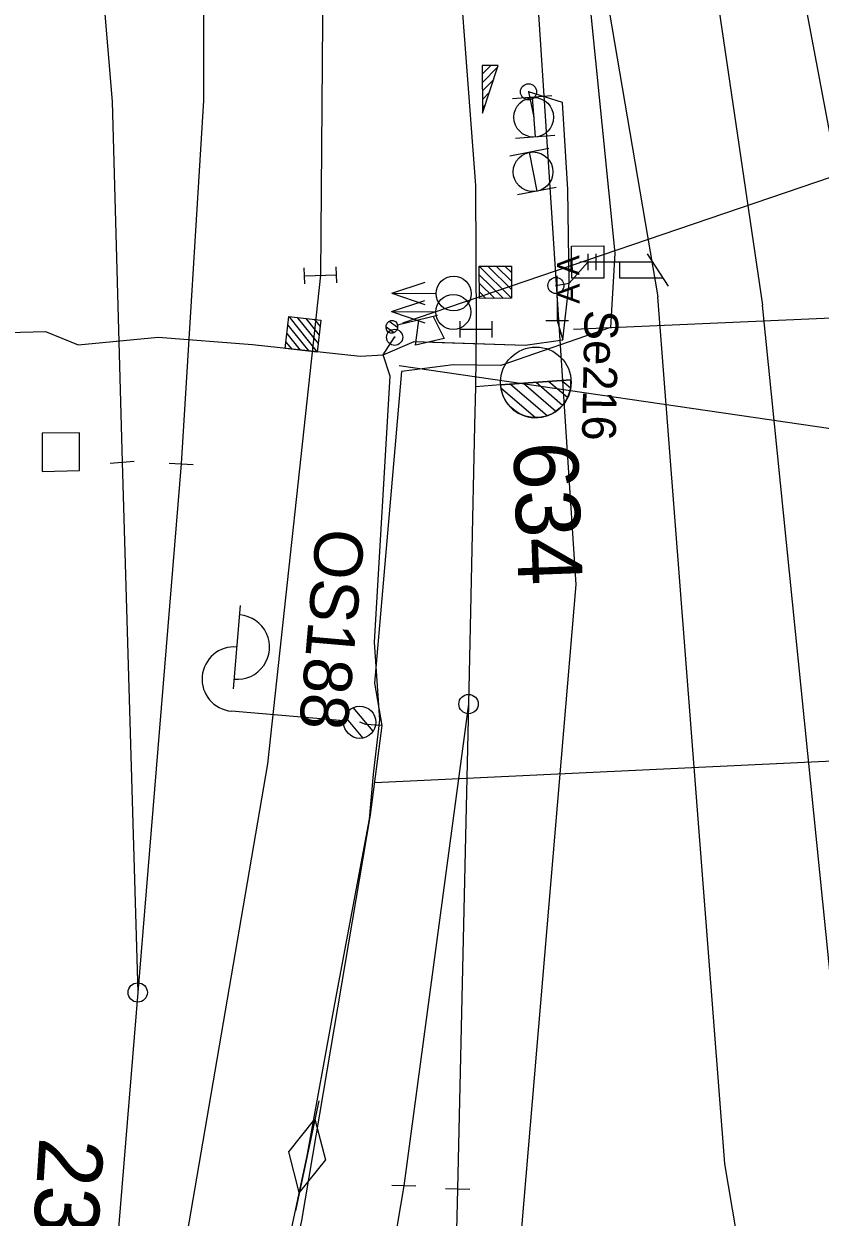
# Model space of a CAD drawing. Extents: x -545846 to -545044, y -1122650 to -1119108.
# Drawn here: x -545406.18 to -545381.44, y -1120216.36 to -1120179.27 of the extents above; entities that cross this region are included whole.
import ezdxf

# ---------------------------------------------------------------- set-up
doc = ezdxf.new("R2010")
doc.units = 0
for name, color, linetype in [('osvětlené plochy-hodnota-obrys', 7, 'Continuous'), ('Vrstva 1', 7, 'Continuous'), ('Vrstva 10', 7, 'Continuous'), ('Vrstva 2', 7, 'Continuous'), ('Vrstva 25', 7, 'Continuous'), ('Vrstva 26', 7, 'Continuous'), ('Vrstva 27', 7, 'Continuous'), ('Vrstva 28 - zabzar', 7, 'Continuous'), ('Vrstva 3', 7, 'Continuous'), ('Vrstva 3 - Lisy - Pocitaci body', 7, 'Continuous'), ('Vrstva 31', 7, 'Continuous'), ('Vrstva 33', 7, 'Continuous'), ('Vrstva 33 - prvky sdelzar', 7, 'Continuous'), ('Vrstva 35', 7, 'Continuous'), ('Vrstva 47', 7, 'Continuous'), ('Vrstva 51', 7, 'Continuous'), ('Vrstva 6 - Navesti', 7, 'Continuous'), ('Vrstva 62', 7, 'Continuous'), ('Vrstva 63', 7, 'Continuous')]:
    doc.layers.add(name, color=color, linetype=linetype)

msp = doc.modelspace()

# ---------------------------------------------------------------- linework, layer by layer
at = {"layer": 'osvětlené plochy-hodnota-obrys'}
msp.add_lwpolyline([(-545397.928, -1120102.854), (-545393.734, -1120124.857), (-545389.026, -1120196.694), (-545397.237, -1120293.846), (-545425.658, -1120413.558)], dxfattribs=at)
at = {"layer": 'Vrstva 1'}
for p, q in [((-545403.124, -1120192.894), (-545402.641, -1120209.373)), ((-545392.364, -1120200.408), (-545394.375, -1120215.385)), ((-545392.702, -1120215.491), (-545392.754, -1120217.577))]:
    msp.add_line(p, q, dxfattribs=at)
for points in [[(-545416.468, -1120072.127), (-545415.477, -1120077.238), (-545410.442, -1120102.898), (-545406.476, -1120123.181), (-545402.803, -1120143.109), (-545400.596, -1120164.815), (-545400.596, -1120181.651), (-545401.294, -1120192.943)], [(-545396.086, -1120150.507), (-545393.662, -1120164.267), (-545392.151, -1120184.295), (-545392.126, -1120188.762), (-545392.143, -1120190.552), (-545392.177, -1120191.753)], [(-545397.857, -1120151.528), (-545396.784, -1120164.662), (-545396.964, -1120187.083)], [(-545405.428, -1120157.949), (-545403.439, -1120181.678), (-545403.124, -1120192.894)], [(-545396.964, -1120187.083), (-545398.609, -1120202.265), (-545401.684, -1120220.222)], [(-545392.177, -1120191.753), (-545392.364, -1120200.408), (-545392.702, -1120215.491)], [(-545401.294, -1120192.943), (-545402.641, -1120209.373), (-545403.404, -1120218.717), (-545403.509, -1120219.966)], [(-545394.375, -1120215.385), (-545397.648, -1120234.707), (-545397.87, -1120235.861), (-545399.524, -1120244.359), (-545402.417, -1120259.248)]]:
    msp.add_lwpolyline(points, dxfattribs=at)
at = {"layer": 'Vrstva 10'}
for p, q in [((-545388.66, -1120186.42), (-545388.66, -1120186.92)), ((-545386.81, -1120186.42), (-545386.16, -1120187.42)), ((-545386.66, -1120186.67), (-545388.66, -1120186.67))]:
    msp.add_line(p, q, dxfattribs=at)
msp.add_lwpolyline([(-545386.335, -1120187.17), (-545387.66, -1120187.17), (-545387.66, -1120186.67)], dxfattribs=at)
at = {"layer": 'Vrstva 2'}
for p, q in [((-545391.374, -1120190.492), (-545392.143, -1120190.552)), ((-545391.374, -1120190.492), (-545389.185, -1120190.327)), ((-545389.185, -1120190.327), (-545391.374, -1120190.492)), ((-545391.374, -1120190.492), (-545391.374, -1120190.492)), ((-545391.056, -1120190.468), (-545389.919, -1120191.445)), ((-545390.659, -1120190.438), (-545389.649, -1120191.306)), ((-545390.262, -1120190.409), (-545389.441, -1120191.115)), ((-545389.866, -1120190.379), (-545389.288, -1120190.875)), ((-545389.469, -1120190.349), (-545389.198, -1120190.582)), ((-545391.361, -1120190.576), (-545390.282, -1120191.504)), ((-545403.498, -1120192.925), (-545402.75, -1120192.863)), ((-545403.124, -1120192.894), (-545402.641, -1120209.373)), ((-545401.668, -1120192.92), (-545400.92, -1120192.966)), ((-545392.364, -1120200.408), (-545394.375, -1120215.385)), ((-545394, -1120215.392), (-545394.75, -1120215.378)), ((-545392.327, -1120215.501), (-545393.077, -1120215.481))]:
    msp.add_line(p, q, dxfattribs=at)
for points in [[(-545392.143, -1120190.552), (-545392.177, -1120191.753), (-545392.364, -1120200.408), (-545392.702, -1120215.491)], [(-545401.294, -1120192.943), (-545402.641, -1120209.373), (-545403.404, -1120218.717), (-545403.509, -1120219.966)]]:
    msp.add_lwpolyline(points, dxfattribs=at)
for centre, radius in [((-545390.273, -1120190.41), 1.097), ((-545392.364, -1120200.408), 0.3), ((-545402.641, -1120209.373), 0.3)]:
    msp.add_circle(centre, radius, dxfattribs=at)
msp.add_arc((-545390.279, -1120190.409), 1.098, 184.334, 4.2949, dxfattribs=at)
at = {"layer": 'Vrstva 25'}
for p, q in [((-545399.67, -1120199.932), (-545399.445, -1120197.342)), ((-545395.33, -1120201.251), (-545395.946, -1120200.518)), ((-545396.243, -1120200.932), (-545399.73, -1120200.63)), ((-545395.641, -1120201.464), (-545396.207, -1120200.79))]:
    msp.add_line(p, q, dxfattribs=at)
msp.add_circle((-545395.745, -1120200.975), 0.5, dxfattribs=at)
msp.add_circle((-545395.745, -1120200.975), 0.5, dxfattribs=at)
for centre, start, end in [((-545399.545, -1120198.638), 264.343, 85.7481), ((-545399.644, -1120199.633), 85.0456, 265.0456)]:
    msp.add_arc(centre, 1, start, end, dxfattribs=at)
at = {"layer": 'Vrstva 26'}
for points in [[(-545393.145, -1120142.85), (-545392.13, -1120151.91), (-545389.42, -1120170.41), (-545387.82, -1120186.39), (-545387.95, -1120188.71), (-545391.36, -1120189.89), (-545392.84, -1120189.87), (-545394.45, -1120190.07), (-545395.29, -1120199.76), (-545395.06, -1120201.08), (-545395.55, -1120201.04), (-545395.745, -1120200.975)], [(-545395.06, -1120201.08), (-545395.42, -1120203.85), (-545397.55, -1120216.46), (-545397.91, -1120218.12), (-545400.25, -1120230.32), (-545402.65, -1120242.6), (-545402.25, -1120244.37), (-545402.46, -1120245.74), (-545403.05, -1120245.1), (-545403.05, -1120244.67), (-545403.014, -1120244.471)]]:
    msp.add_lwpolyline(points, dxfattribs=at)
at = {"layer": 'Vrstva 27'}
for p, q in [((-545390.502, -1120181.355), (-545390.498, -1120181.405)), ((-545389.65, -1120187.375), (-545389.65, -1120187.425)), ((-545394.66, -1120188.985), (-545394.66, -1120189.035))]:
    msp.add_line(p, q, dxfattribs=at)
for centre in [(-545390.5, -1120181.38), (-545389.65, -1120187.4), (-545394.66, -1120189.01)]:
    msp.add_circle(centre, 0.25, dxfattribs=at)
at = {"layer": 'Vrstva 28 - zabzar'}
for p, q in [((-545389.61, -1120188.49), (-545389.43, -1120189.09)), ((-545397.015, -1120212.743), (-545397.745, -1120216.157)), ((-545397.949, -1120214.328), (-545397.137, -1120213.312)), ((-545397.137, -1120213.312), (-545396.811, -1120214.572)), ((-545397.623, -1120215.588), (-545397.949, -1120214.328)), ((-545396.811, -1120214.572), (-545397.623, -1120215.588))]:
    msp.add_line(p, q, dxfattribs=at)
for points in [[(-545412.44, -1120182.04), (-545412.26, -1120183.82), (-545411.57, -1120188.41), (-545411.49, -1120189.35), (-545410.73, -1120189.23), (-545408.23, -1120188.9), (-545405.51, -1120188.83), (-545404.49, -1120189.24), (-545402.01, -1120189.01), (-545399.08, -1120189.23), (-545395.73, -1120189.6), (-545395.02, -1120189.55), (-545394.05, -1120189.14), (-545393.18, -1120189.17), (-545390.61, -1120189.25), (-545389.43, -1120189.09), (-545389.24, -1120187.33), (-545389.28, -1120184.42), (-545389.44, -1120181.71), (-545390.5, -1120181.38), (-545390.34, -1120182.17)], [(-545389.65, -1120187.4), (-545389.24, -1120187.33), (-545388.66, -1120186.67)], [(-545411.75, -1120288.1), (-545410.36, -1120282.42), (-545408.45, -1120271.99), (-545406.79, -1120262.46), (-545405.51, -1120253.66), (-545405.06, -1120252.08), (-545403.89, -1120247.67), (-545403.42, -1120245.47), (-545403.34, -1120244.9), (-545402.09, -1120235.71), (-545401.51, -1120232.8), (-545400.31, -1120227.37), (-545399.06, -1120222.3), (-545397.38, -1120214.45), (-545396.52, -1120209.73), (-545395.44, -1120203.99), (-545395.32, -1120202.59), (-545395.12, -1120200.9), (-545395.29, -1120198.49), (-545394.8, -1120190.22), (-545395.02, -1120189.55), (-545394.66, -1120189.01)]]:
    msp.add_lwpolyline(points, dxfattribs=at)
at = {"layer": 'Vrstva 3'}
for p, q in [((-545389.874, -1120183.14), (-545391.083, -1120183.377)), ((-545390.479, -1120183.259), (-545390.241, -1120184.467)), ((-545389.637, -1120184.349), (-545390.846, -1120184.586)), ((-545397.455, -1120187.35), (-545397.472, -1120186.851)), ((-545397.464, -1120187.1), (-545396.464, -1120187.066)), ((-545396.456, -1120187.315), (-545396.473, -1120186.816)), ((-545394.75, -1120187.633), (-545393.712, -1120187.296)), ((-545394.759, -1120188.205), (-545393.721, -1120187.868)), ((-545394.75, -1120187.633), (-545393.37, -1120187.644)), ((-545394.75, -1120187.633), (-545393.718, -1120187.986)), ((-545394.759, -1120188.205), (-545393.379, -1120188.216)), ((-545394.759, -1120188.205), (-545393.727, -1120188.558)), ((-545392.626, -1120189.012), (-545392.626, -1120188.512)), ((-545391.626, -1120189.012), (-545391.626, -1120188.512)), ((-545392.626, -1120188.762), (-545391.626, -1120188.762))]:
    msp.add_line(p, q, dxfattribs=at)
for centre, radius in [((-545390.359, -1120183.865), 0.616), ((-545392.828, -1120187.65), 0.542), ((-545392.837, -1120188.222), 0.542)]:
    msp.add_circle(centre, radius, dxfattribs=at)
at = {"layer": 'Vrstva 3 - Lisy - Pocitaci body'}
for p, q in [((-545391.938, -1120180.569), (-545391.93, -1120180.564)), ((-545391.937, -1120180.827), (-545391.667, -1120180.563)), ((-545391.935, -1120181.089), (-545391.461, -1120180.614)), ((-545391.934, -1120181.352), (-545391.59, -1120181.009)), ((-545391.932, -1120181.614), (-545391.715, -1120181.394)), ((-545389.772, -1120181.509), (-545391.001, -1120181.602)), ((-545390.386, -1120181.556), (-545390.294, -1120182.784)), ((-545391.931, -1120181.877), (-545391.848, -1120181.789)), ((-545389.679, -1120182.738), (-545390.908, -1120182.831)), ((-545391.027, -1120187.794), (-545392.033, -1120186.8)), ((-545391.029, -1120187.529), (-545391.768, -1120186.799)), ((-545391.03, -1120187.264), (-545391.502, -1120186.797)), ((-545391.032, -1120186.999), (-545391.237, -1120186.796)), ((-545391.292, -1120187.796), (-545392.031, -1120187.065)), ((-545391.558, -1120187.797), (-545392.03, -1120187.33)), ((-545391.823, -1120187.799), (-545392.028, -1120187.595)), ((-545397.979, -1120188.629), (-545397.327, -1120189.439)), ((-545397.95, -1120188.365), (-545397.064, -1120189.467)), ((-545397.687, -1120188.394), (-545397.035, -1120189.204)), ((-545397.423, -1120188.422), (-545397.007, -1120188.94)), ((-545397.159, -1120188.451), (-545396.978, -1120188.676)), ((-545398.007, -1120188.893), (-545397.591, -1120189.41)), ((-545398.036, -1120189.156), (-545397.855, -1120189.381))]:
    msp.add_line(p, q, dxfattribs=at)
msp.add_lwpolyline([(-545391.93, -1120182.039), (-545391.444, -1120180.561), (-545391.938, -1120180.564), (-545391.93, -1120182.039)], dxfattribs=at)
for points in [[(-545392.027, -1120187.8), (-545392.033, -1120186.8), (-545391.033, -1120186.794), (-545391.027, -1120187.794)], [(-545396.956, -1120188.473), (-545397.064, -1120189.467), (-545398.058, -1120189.359), (-545397.95, -1120188.365)]]:
    msp.add_lwpolyline(points, close=True, dxfattribs=at)
msp.add_circle((-545390.339, -1120182.172), 0.616, dxfattribs=at)
at = {"layer": 'Vrstva 31'}
msp.add_lwpolyline([(-545403.34, -1120244.9), (-545402.09, -1120235.71), (-545401.51, -1120232.8), (-545400.31, -1120227.37), (-545399.06, -1120222.3), (-545397.38, -1120214.45), (-545396.52, -1120209.73), (-545395.44, -1120203.99), (-545395.32, -1120202.59), (-545395.12, -1120200.9), (-545395.29, -1120198.49), (-545394.8, -1120190.22), (-545395.02, -1120189.55), (-545394.05, -1120189.14), (-545390.61, -1120189.25), (-545389.43, -1120189.09), (-545389.24, -1120187.33), (-545388.66, -1120186.67)], dxfattribs=at)
at = {"layer": 'Vrstva 33'}
for p, q in [((-545394.825, -1120188.51), (-545394.569, -1120188.697)), ((-545393.326, -1120188.334), (-545394.571, -1120188.632)), ((-545394.014, -1120189.254), (-545393.905, -1120188.472)), ((-545393.46, -1120188.366), (-545393.124, -1120189.043)), ((-545394.926, -1120188.68), (-545394.675, -1120188.863)), ((-545393.124, -1120189.043), (-545394.014, -1120189.254))]:
    msp.add_line(p, q, dxfattribs=at)
for major_axis in [(-0.044, -0.195), (-0.044, -0.196)]:
    msp.add_ellipse((-545394.747, -1120188.685), major_axis=major_axis, ratio=0.897978, dxfattribs=at)
at = {"layer": 'Vrstva 33 - prvky sdelzar'}
for p, q in [((-545388.411, -1120186.419), (-545388.409, -1120186.919)), ((-545388.41, -1120186.669), (-545388.91, -1120186.671))]:
    msp.add_line(p, q, dxfattribs=at)
msp.add_lwpolyline([(-545388.163, -1120186.167), (-545388.157, -1120187.167), (-545389.157, -1120187.173), (-545389.163, -1120186.173), (-545388.163, -1120186.167)], dxfattribs=at)
at = {"layer": 'Vrstva 35'}
for points in [[(-545411.49, -1120189.35), (-545410.73, -1120189.23), (-545408.23, -1120188.9), (-545405.51, -1120188.83)], [(-545405.51, -1120188.83), (-545404.49, -1120189.24), (-545402.01, -1120189.01), (-545399.08, -1120189.23), (-545395.73, -1120189.6), (-545395.02, -1120189.55)], [(-545395.02, -1120189.55), (-545394.05, -1120189.14), (-545393.18, -1120189.17), (-545390.61, -1120189.25), (-545389.43, -1120189.09)]]:
    msp.add_lwpolyline(points, dxfattribs=at)
at = {"layer": 'Vrstva 47'}
msp.add_lwpolyline([(-545404.454, -1120191.981), (-545405.614, -1120191.994), (-545405.611, -1120193.182), (-545404.447, -1120193.149)], close=True, dxfattribs=at)
at = {"layer": 'Vrstva 51'}
for points in [[(-545470.7, -1119687.746), (-545464.137, -1119731.581), (-545459.972, -1119755.883), (-545452.874, -1119789.329), (-545448.102, -1119814.108), (-545441.139, -1119850.218), (-545435.794, -1119878.29), (-545429.367, -1119912.848), (-545423.033, -1119935.797), (-545419.144, -1119961.66), (-545414.863, -1119988.762), (-545403.007, -1120044.19), (-545400.258, -1120064.288), (-545395.915, -1120087.784), (-545392.445, -1120114.396), (-545391.179, -1120135.428), (-545389.936, -1120142.632), (-545383.231, -1120188.01)], [(-545474.36, -1119688.255), (-545466.579, -1119732.11), (-545462.51, -1119756.655), (-545455.831, -1119789.993), (-545450.917, -1119814.901), (-545443.717, -1119850.687), (-545439.158, -1119879.07), (-545432.576, -1119913.186), (-545426.875, -1119936.671), (-545422.743, -1119962.506), (-545418.335, -1119990.017), (-545411.428, -1120016.49), (-545406.245, -1120044.568), (-545403.533, -1120065.521), (-545401.184, -1120088.868), (-545397.016, -1120115.443), (-545395.196, -1120135.679), (-545394.057, -1120143.256), (-545386.488, -1120187.748)], [(-545381.926, -1120229.34), (-545384.4, -1120214.695), (-545386.488, -1120187.748)], [(-545379.54, -1120225.866), (-545380.611, -1120213.93), (-545383.231, -1120188.01)]]:
    msp.add_lwpolyline(points, dxfattribs=at)
at = {"layer": 'Vrstva 6 - Navesti'}
for p, q in [((-545389.618, -1120187.104), (-545389.61, -1120188.49)), ((-545389.96, -1120188.492), (-545389.26, -1120188.488))]:
    msp.add_line(p, q, dxfattribs=at)
at = {"layer": 'Vrstva 62'}
msp.add_lwpolyline([(-545423.216, -1119917.425), (-545425.626, -1119923.902), (-545421.66, -1119936.357), (-545417.987, -1119968.93), (-545408.636, -1120019.429), (-545402.531, -1120045.967), (-545395.226, -1120081.877), (-545392.76, -1120102.085), (-545388.408, -1120138.929), (-545385.069, -1120161.88), (-545380.677, -1120185.181), (-545377.636, -1120190.956), (-545375.6, -1120199.999)], dxfattribs=at)
at = {"layer": 'Vrstva 63'}
for p, q in [((-545361.284, -1120177.277), (-545394.413, -1120188.57)), ((-545359.292, -1120187.455), (-545389.1, -1120188.765)), ((-545363.203, -1120194.472), (-545394.519, -1120189.9)), ((-545356.632, -1120201.044), (-545395.272, -1120202.855))]:
    msp.add_line(p, q, dxfattribs=at)

# ---------------------------------------------------------------- texts
at = {"layer": 'Vrstva 2'}
for s, rotation, p in [('634', 272.1119, (-545390.977, -1120192.289)), ('239', 266.3446, (-545405.692, -1120213.848))]:
    msp.add_text(s, height=2, rotation=rotation, dxfattribs=at).set_placement(p)
at = {"layer": 'Vrstva 25'}
msp.add_text('OS188', height=1.5, rotation=265.0456, dxfattribs=at).set_placement((-545397.087, -1120194.916))
at = {"layer": 'Vrstva 6 - Navesti'}
for s, height, rotation, p in [('  A A ', 0.7, 90.3207, (-545388.91, -1120188.486)), ('Se216', 1.05, 268.7623, (-545388.754, -1120188.152))]:
    msp.add_text(s, height=height, rotation=rotation, dxfattribs=at).set_placement(p)

doc.saveas('drawing.dxf')
